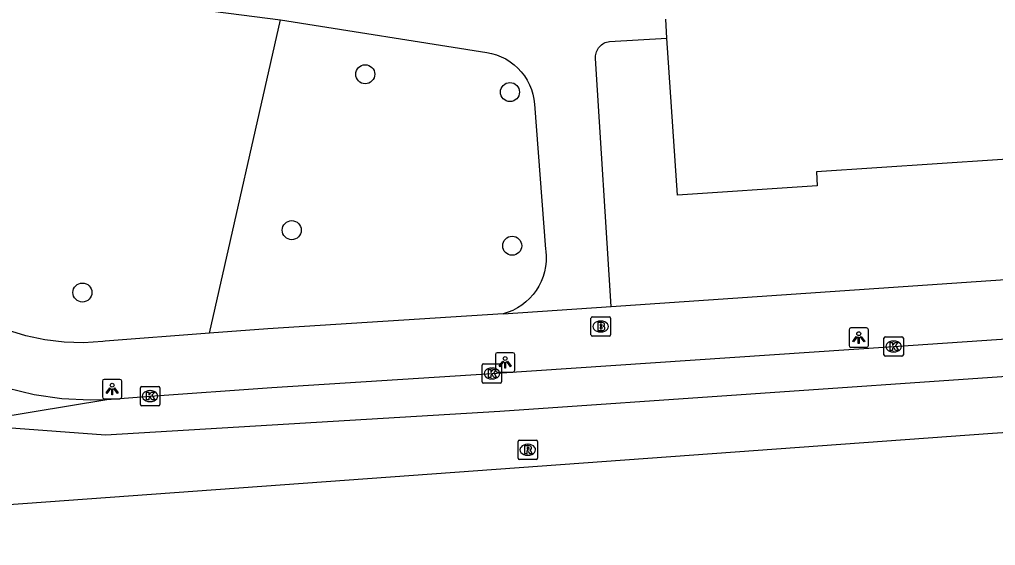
# Model space of a CAD drawing. Extents: x 161084 to 161928, y 385355 to 386522.
# Drawn here: x 161669.4 to 161719.6, y 385371.9 to 385398.9 of the extents above; entities that cross this region are included whole.
import ezdxf

# ---------------------------------------------------------------- set-up
doc = ezdxf.new("R2010")
doc.units = 0
for name, color, linetype in [('IMGEO_Boom', 7, 'Continuous'), ('IMGEO_Brandkraan', 7, 'Continuous'), ('IMGEO_Fietspad_gesloten', 7, 'Continuous'), ('IMGEO_Groenvoorziening', 7, 'Continuous'), ('IMGEO_Kolk', 7, 'Continuous'), ('IMGEO_Lichtpunt', 7, 'Continuous'), ('IMGEO_Pand', 7, 'Continuous'), ('IMGEO_Rijbaan_lokaal_gesloten', 7, 'Continuous'), ('IMGEO_Rioolput', 7, 'Continuous'), ('IMGEO_Voetpad_open', 7, 'Continuous')]:
    doc.layers.add(name, color=color, linetype=linetype)

msp = doc.modelspace()

# ---------------------------------------------------------------- linework, layer by layer
at = {"layer": 'IMGEO_Boom'}
for centre in [(161687.209, 385396.084), (161694.648, 385395.168), (161683.432, 385388.073), (161694.762, 385387.272), (161672.674, 385384.868)]:
    msp.add_circle(centre, 0.489, dxfattribs=at)
at = {"layer": 'IMGEO_Brandkraan'}
for p, q in [((161698.811, 385382.695), (161698.811, 385383.547)), ((161698.886, 385383.621), (161699.738, 385383.621)), ((161699.299, 385383.401), (161699.324, 385383.401)), ((161699.812, 385383.547), (161699.812, 385382.695)), ((161699.322, 385382.841), (161699.297, 385382.841)), ((161699.738, 385382.621), (161698.886, 385382.621))]:
    msp.add_line(p, q, dxfattribs=at)
for points in [[(161698.811, 385382.695), (161698.811, 385383.547)], [(161698.886, 385383.621), (161699.738, 385383.621)], [(161699.159, 385383.321), (161699.159, 385382.921), (161699.372, 385382.921)], [(161699.39, 385383.321), (161699.159, 385383.321)], [(161699.338, 385383.24), (161699.284, 385383.24), (161699.284, 385383.164)], [(161699.812, 385383.547), (161699.812, 385382.695)], [(161699.284, 385383.164), (161699.337, 385383.164)], [(161699.346, 385383.088), (161699.284, 385383.088), (161699.284, 385383.007)], [(161699.284, 385383.007), (161699.346, 385383.007)], [(161699.738, 385382.621), (161698.886, 385382.621)]]:
    msp.add_lwpolyline(points, dxfattribs=at)
for centre, radius, start, end in [((161698.888, 385383.545), 0.0765, 91.552, 178.448), ((161698.888, 385383.545), 0.0765, 91.552, 178.448), ((161699.339, 385383.202), 0.0379, 267.8285, 90.9355), ((161699.394, 385383.176), 0.145, 59.4692, 91.5367), ((161699.419, 385383.223), 0.0922, 285.5137, 58.1501), ((161699.736, 385383.545), 0.0765, 1.552, 88.448), ((161699.736, 385383.545), 0.0765, 1.552, 88.448), ((161699.347, 385383.047), 0.0404, 269.8759, 90.5077), ((161699.378, 385383.172), 0.251, 268.6676, 293.5347), ((161699.424, 385383.031), 0.105, 301.3115, 78.989), ((161698.888, 385382.697), 0.0765, 181.552, 268.448), ((161698.888, 385382.697), 0.0765, 181.552, 268.448), ((161699.736, 385382.697), 0.0765, 271.552, 358.448), ((161699.736, 385382.697), 0.0765, 271.552, 358.448)]:
    msp.add_arc(centre, radius, start, end, dxfattribs=at)
for centre, major_axis, ratio, start_param, end_param in [((161699.298, 385383.121), (-0.387, 0.002), 0.722429, 4.712389, 7.853982), ((161699.323, 385383.121), (-0.39, 0.002), 0.717154, 1.570796, 4.712389)]:
    msp.add_ellipse(centre, major_axis=major_axis, ratio=ratio, start_param=start_param, end_param=end_param, dxfattribs=at)
at = {"layer": 'IMGEO_Fietspad_gesloten'}
msp.add_lwpolyline([(161654.179, 385383.015), (161655.207, 385383.061), (161656.291, 385383.144), (161656.395, 385383.142), (161658.492, 385383.004), (161660.568, 385382.68), (161662.607, 385382.171), (161664.593, 385381.482), (161667.417, 385380.428), (161668.787, 385379.97), (161670.193, 385379.636), (161671.623, 385379.429), (161673.066, 385379.35), (161673.925, 385379.365)], dxfattribs=at)
at = {"layer": 'IMGEO_Groenvoorziening'}
msp.add_lwpolyline([(161679.202, 385382.78), (161682.855, 385398.879)], dxfattribs=at)
at = {"layer": 'IMGEO_Kolk'}
for p, q in [((161713.864, 385381.669), (161713.864, 385382.521)), ((161713.939, 385382.595), (161714.791, 385382.595)), ((161714.352, 385382.375), (161714.377, 385382.375)), ((161714.865, 385382.521), (161714.865, 385381.669)), ((161714.375, 385381.815), (161714.35, 385381.815)), ((161714.791, 385381.595), (161713.939, 385381.595)), ((161693.218, 385380.281), (161693.218, 385381.133)), ((161693.293, 385381.207), (161694.145, 385381.207)), ((161693.706, 385380.987), (161693.731, 385380.987)), ((161694.219, 385381.133), (161694.219, 385380.281)), ((161693.729, 385380.427), (161693.704, 385380.427)), ((161675.651, 385379.121), (161675.651, 385379.973)), ((161675.726, 385380.047), (161676.578, 385380.047)), ((161676.139, 385379.827), (161676.164, 385379.827)), ((161676.652, 385379.973), (161676.652, 385379.121)), ((161694.145, 385380.207), (161693.293, 385380.207)), ((161676.162, 385379.267), (161676.137, 385379.267)), ((161676.578, 385379.047), (161675.726, 385379.047))]:
    msp.add_line(p, q, dxfattribs=at)
for points in [[(161713.864, 385381.669), (161713.864, 385382.521)], [(161713.939, 385382.595), (161714.791, 385382.595)], [(161714.185, 385382.295), (161714.308, 385382.295), (161714.308, 385382.144), (161714.438, 385382.295), (161714.602, 385382.295), (161714.456, 385382.144), (161714.609, 385381.895), (161714.457, 385381.895), (161714.372, 385382.059), (161714.308, 385381.992), (161714.308, 385381.895), (161714.185, 385381.895), (161714.185, 385382.295)], [(161714.865, 385382.521), (161714.865, 385381.669)], [(161714.791, 385381.595), (161713.939, 385381.595)], [(161693.218, 385380.281), (161693.218, 385381.133)], [(161693.293, 385381.207), (161694.145, 385381.207)], [(161693.539, 385380.907), (161693.662, 385380.907), (161693.662, 385380.756), (161693.792, 385380.907), (161693.956, 385380.907), (161693.81, 385380.756), (161693.963, 385380.507), (161693.811, 385380.507), (161693.726, 385380.671), (161693.662, 385380.604), (161693.662, 385380.507), (161693.539, 385380.507), (161693.539, 385380.907)], [(161694.219, 385381.133), (161694.219, 385380.281)], [(161675.651, 385379.121), (161675.651, 385379.973)], [(161675.726, 385380.047), (161676.578, 385380.047)], [(161675.972, 385379.747), (161676.095, 385379.747), (161676.095, 385379.596), (161676.225, 385379.747), (161676.389, 385379.747), (161676.243, 385379.596), (161676.396, 385379.347), (161676.244, 385379.347), (161676.159, 385379.511), (161676.095, 385379.444), (161676.095, 385379.347), (161675.972, 385379.347), (161675.972, 385379.747)], [(161676.652, 385379.973), (161676.652, 385379.121)], [(161694.145, 385380.207), (161693.293, 385380.207)], [(161676.578, 385379.047), (161675.726, 385379.047)]]:
    msp.add_lwpolyline(points, dxfattribs=at)
for centre, start, end in [((161713.941, 385382.519), 91.552, 178.448), ((161713.941, 385382.519), 91.552, 178.448), ((161714.789, 385382.519), 1.552, 88.448), ((161714.789, 385382.519), 1.552, 88.448), ((161713.941, 385381.671), 181.552, 268.448), ((161713.941, 385381.671), 181.552, 268.448), ((161714.789, 385381.671), 271.552, 358.448), ((161714.789, 385381.671), 271.552, 358.448), ((161693.295, 385381.131), 91.552, 178.448), ((161693.295, 385381.131), 91.552, 178.448), ((161694.143, 385381.131), 1.552, 88.448), ((161694.143, 385381.131), 1.552, 88.448), ((161693.295, 385380.283), 181.552, 268.448), ((161693.295, 385380.283), 181.552, 268.448), ((161694.143, 385380.283), 271.552, 358.448), ((161694.143, 385380.283), 271.552, 358.448), ((161675.728, 385379.971), 91.552, 178.448), ((161675.728, 385379.971), 91.552, 178.448), ((161676.576, 385379.971), 1.552, 88.448), ((161676.576, 385379.971), 1.552, 88.448), ((161675.728, 385379.123), 181.552, 268.448), ((161675.728, 385379.123), 181.552, 268.448), ((161676.576, 385379.123), 271.552, 358.448), ((161676.576, 385379.123), 271.552, 358.448)]:
    msp.add_arc(centre, 0.0765, start, end, dxfattribs=at)
for centre, major_axis, ratio, start_param, end_param in [((161714.351, 385382.095), (-0.387, 0.002), 0.722429, 4.712389, 7.853982), ((161714.376, 385382.095), (-0.39, 0.002), 0.717154, 1.570796, 4.712389), ((161693.705, 385380.707), (-0.387, 0.002), 0.722429, 4.712389, 7.853982), ((161693.73, 385380.707), (-0.39, 0.002), 0.717154, 1.570796, 4.712389), ((161676.138, 385379.547), (-0.387, 0.002), 0.722429, 4.712389, 7.853982), ((161676.163, 385379.547), (-0.39, 0.002), 0.717154, 1.570796, 4.712389)]:
    msp.add_ellipse(centre, major_axis=major_axis, ratio=ratio, start_param=start_param, end_param=end_param, dxfattribs=at)
at = {"layer": 'IMGEO_Lichtpunt'}
for p, q in [((161712.073, 385382.954), (161712.073, 385382.147)), ((161712.073, 385382.954), (161712.073, 385382.147)), ((161712.975, 385383.049), (161712.167, 385383.049)), ((161712.975, 385383.049), (161712.167, 385383.049)), ((161713.069, 385382.147), (161713.069, 385382.954)), ((161713.069, 385382.147), (161713.069, 385382.954)), ((161694.801, 385381.778), (161693.993, 385381.778)), ((161694.801, 385381.778), (161693.993, 385381.778)), ((161712.167, 385382.053), (161712.975, 385382.053)), ((161712.167, 385382.053), (161712.975, 385382.053)), ((161693.899, 385381.683), (161693.899, 385380.876)), ((161693.899, 385381.683), (161693.899, 385380.876)), ((161694.895, 385380.876), (161694.895, 385381.683)), ((161694.895, 385380.876), (161694.895, 385381.683)), ((161693.993, 385380.782), (161694.801, 385380.782)), ((161693.993, 385380.782), (161694.801, 385380.782)), ((161673.702, 385380.31), (161673.702, 385379.503)), ((161673.702, 385380.31), (161673.702, 385379.503)), ((161674.604, 385380.405), (161673.796, 385380.405)), ((161674.604, 385380.405), (161673.796, 385380.405)), ((161674.698, 385379.503), (161674.698, 385380.31)), ((161674.698, 385379.503), (161674.698, 385380.31)), ((161673.796, 385379.409), (161674.604, 385379.409)), ((161673.796, 385379.409), (161674.604, 385379.409))]:
    msp.add_line(p, q, dxfattribs=at)
for points in [[(161712.447, 385382.618), (161712.486, 385382.59), (161712.298, 385382.328), (161712.26, 385382.355), (161712.447, 385382.618)], [(161712.549, 385382.57), (161712.596, 385382.57), (161712.596, 385382.248), (161712.549, 385382.248), (161712.549, 385382.57)], [(161712.659, 385382.59), (161712.697, 385382.617), (161712.884, 385382.355), (161712.845, 385382.327), (161712.659, 385382.59)], [(161694.273, 385381.347), (161694.312, 385381.319), (161694.124, 385381.057), (161694.086, 385381.084), (161694.273, 385381.347)], [(161694.375, 385381.299), (161694.422, 385381.299), (161694.422, 385380.977), (161694.375, 385380.977), (161694.375, 385381.299)], [(161694.485, 385381.319), (161694.523, 385381.346), (161694.71, 385381.084), (161694.671, 385381.056), (161694.485, 385381.319)], [(161674.076, 385379.974), (161674.115, 385379.946), (161673.927, 385379.684), (161673.889, 385379.711), (161674.076, 385379.974)], [(161674.178, 385379.926), (161674.225, 385379.926), (161674.225, 385379.604), (161674.178, 385379.604), (161674.178, 385379.926)], [(161674.288, 385379.946), (161674.326, 385379.973), (161674.513, 385379.711), (161674.474, 385379.683), (161674.288, 385379.946)]]:
    msp.add_lwpolyline(points, dxfattribs=at)
for centre in [(161712.572, 385382.752), (161694.398, 385381.481), (161674.201, 385380.108)]:
    msp.add_circle(centre, 0.0994, dxfattribs=at)
for centre, start, end in [((161712.167, 385382.954), 90, 180), ((161712.167, 385382.954), 90, 180), ((161712.975, 385382.954), 0, 90), ((161712.975, 385382.954), 0, 90), ((161693.993, 385381.683), 90, 180), ((161693.993, 385381.683), 90, 180), ((161694.801, 385381.683), 0, 90), ((161694.801, 385381.683), 0, 90), ((161712.167, 385382.147), 180, 270), ((161712.167, 385382.147), 180, 270), ((161712.975, 385382.147), 270, 0), ((161712.975, 385382.147), 270, 360), ((161693.993, 385380.876), 180, 270), ((161693.993, 385380.876), 180, 270), ((161694.801, 385380.876), 270, 0), ((161694.801, 385380.876), 270, 360), ((161673.796, 385380.31), 90, 180), ((161673.796, 385380.31), 90, 180), ((161674.604, 385380.31), 0, 90), ((161674.604, 385380.31), 0, 90), ((161673.796, 385379.503), 180, 270), ((161673.796, 385379.503), 180, 270), ((161674.604, 385379.503), 270, 0), ((161674.604, 385379.503), 270, 360)]:
    msp.add_arc(centre, 0.0946, start, end, dxfattribs=at)
at = {"layer": 'IMGEO_Pand'}
for points in [[(161702.715, 385397.93), (161702.65, 385398.913)], [(161772.79, 385396.358), (161772.905, 385394.688), (161765.742, 385394.196), (161765.692, 385394.923), (161747.224, 385393.559), (161747.273, 385392.828), (161729.049, 385391.614), (161729.002, 385392.31), (161710.394, 385391.071), (161710.443, 385390.343), (161703.252, 385389.864), (161702.715, 385397.93)]]:
    msp.add_lwpolyline(points, dxfattribs=at)
at = {"layer": 'IMGEO_Rijbaan_lokaal_gesloten'}
for points in [[(161673.925, 385379.365), (161676.148, 385379.546), (161682.409, 385379.995), (161693.719, 385380.706), (161714.365, 385382.094), (161744.115, 385384.121), (161780.911, 385386.593), (161784.079, 385387.056), (161787.193, 385387.799), (161789.956, 385388.714)], [(161790.386, 385385.562), (161745.718, 385382.325), (161694.12, 385378.755), (161673.857, 385377.546), (161666.232, 385378.103)], [(161639.831, 385371.872), (161662.986, 385373.549), (161719.453, 385377.639), (161752.938, 385379.891), (161791.813, 385382.444)], [(161666.232, 385378.103), (161673.925, 385379.365)]]:
    msp.add_lwpolyline(points, dxfattribs=at)
at = {"layer": 'IMGEO_Rioolput'}
for p, q in [((161695.062, 385376.364), (161695.062, 385377.216)), ((161695.137, 385377.29), (161695.989, 385377.29)), ((161696.063, 385377.216), (161696.063, 385376.364)), ((161695.55, 385377.07), (161695.575, 385377.07)), ((161695.989, 385376.29), (161695.137, 385376.29)), ((161695.573, 385376.51), (161695.548, 385376.51))]:
    msp.add_line(p, q, dxfattribs=at)
for points in [[(161695.062, 385376.364), (161695.062, 385377.216)], [(161695.137, 385377.29), (161695.989, 385377.29)], [(161696.063, 385377.216), (161696.063, 385376.364)], [(161695.651, 385376.988), (161695.399, 385376.99), (161695.399, 385376.59)], [(161695.399, 385376.59), (161695.523, 385376.59), (161695.523, 385376.752), (161695.534, 385376.752)], [(161695.577, 385376.909), (161695.523, 385376.909), (161695.523, 385376.828)], [(161695.523, 385376.828), (161695.575, 385376.828)], [(161695.581, 385376.723), (161695.652, 385376.59), (161695.792, 385376.59), (161695.727, 385376.716)], [(161695.989, 385376.29), (161695.137, 385376.29)]]:
    msp.add_lwpolyline(points, dxfattribs=at)
for centre, radius, start, end in [((161695.139, 385377.214), 0.0765, 91.552, 178.448), ((161695.139, 385377.214), 0.0765, 91.552, 178.448), ((161695.987, 385377.214), 0.0765, 1.552, 88.448), ((161695.987, 385377.214), 0.0765, 1.552, 88.448), ((161695.533, 385376.699), 0.0533, 26.0293, 88.6989), ((161695.559, 385377.017), 0.19, 274.7715, 282.9687), ((161695.583, 385376.813), 0.0964, 77.0061, 93.1865), ((161695.597, 385376.87), 0.0378, 276.6634, 79.6772), ((161695.65, 385376.878), 0.109, 350.3612, 89.416), ((161695.648, 385376.878), 0.112, 277.5842, 350.9817), ((161695.632, 385376.663), 0.108, 29.5134, 73.7905), ((161695.139, 385376.366), 0.0765, 181.552, 268.448), ((161695.139, 385376.366), 0.0765, 181.552, 268.448), ((161695.987, 385376.366), 0.0765, 271.552, 358.448), ((161695.987, 385376.366), 0.0765, 271.552, 358.448)]:
    msp.add_arc(centre, radius, start, end, dxfattribs=at)
for centre, major_axis, ratio, start_param, end_param in [((161695.549, 385376.79), (-0.387, 0.002), 0.722429, 4.712389, 7.853982), ((161695.574, 385376.79), (-0.39, 0.002), 0.717154, 1.570796, 4.712389)]:
    msp.add_ellipse(centre, major_axis=major_axis, ratio=ratio, start_param=start_param, end_param=end_param, dxfattribs=at)
at = {"layer": 'IMGEO_Voetpad_open'}
for points in [[(161653.98, 385402.992), (161654.509, 385402.955), (161655.54, 385402.803), (161655.458, 385402.024), (161656.899, 385401.815), (161657.01, 385402.59), (161671.883, 385400.307), (161682.855, 385398.879)], [(161682.855, 385398.879), (161693.463, 385397.205), (161693.703, 385397.156), (161693.953, 385397.082), (161694.196, 385396.986), (161694.429, 385396.868), (161694.651, 385396.73), (161694.859, 385396.573), (161695.053, 385396.398), (161695.23, 385396.206), (161695.389, 385395.999), (161695.53, 385395.779), (161695.65, 385395.547), (161695.749, 385395.305), (161695.826, 385395.056), (161695.88, 385394.8), (161695.911, 385394.541), (161696.473, 385387.1), (161696.487, 385386.995), (161696.507, 385386.73), (161696.502, 385386.465), (161696.474, 385386.2), (161696.423, 385385.94), (161696.348, 385385.685), (161696.251, 385385.438), (161696.132, 385385.2), (161695.993, 385384.974), (161695.833, 385384.761), (161695.656, 385384.564), (161695.461, 385384.383), (161695.251, 385384.22), (161695.028, 385384.076), (161694.792, 385383.953), (161694.547, 385383.852), (161694.293, 385383.773)], [(161699.842, 385384.149), (161699.044, 385396.901), (161699.043, 385396.952), (161699.046, 385397.026), (161699.057, 385397.099), (161699.073, 385397.171), (161699.097, 385397.241), (161699.126, 385397.309), (161699.161, 385397.374), (161699.202, 385397.436), (161699.248, 385397.493), (161699.3, 385397.547), (161699.356, 385397.595), (161699.415, 385397.639), (161699.479, 385397.676), (161699.546, 385397.708), (161699.615, 385397.734), (161699.686, 385397.754), (161699.759, 385397.767), (161702.715, 385397.93)], [(161699.842, 385384.149), (161775.141, 385389.302)], [(161679.202, 385382.78), (161673.836, 385382.367), (161673.718, 385382.354), (161672.726, 385382.292), (161671.733, 385382.319), (161670.746, 385382.435), (161669.774, 385382.639), (161668.824, 385382.929), (161667.903, 385383.302), (161665.071, 385384.351), (161662.979, 385385.053), (161660.832, 385385.565), (161658.648, 385385.883), (161654.638, 385385.92)], [(161694.293, 385383.773), (161682.208, 385383.012), (161679.202, 385382.78)], [(161694.293, 385383.773), (161699.842, 385384.149)]]:
    msp.add_lwpolyline(points, dxfattribs=at)

doc.saveas('drawing.dxf')
